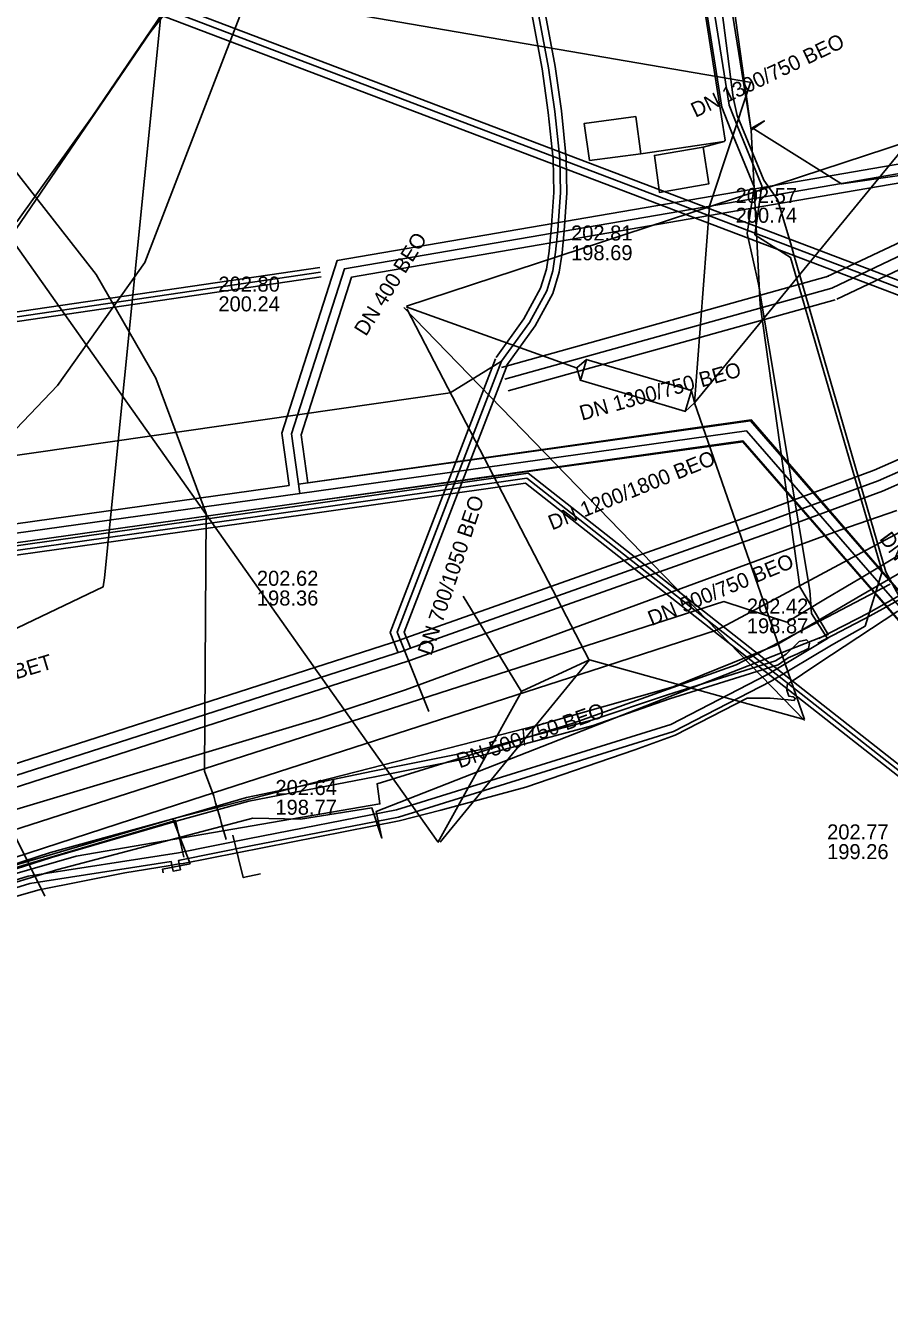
# Model space of a CAD drawing. Extents: x -600309 to -598967, y -1161267 to -1160292.
# Drawn here: x -599122.1 to -599076.1, y -1161207.9 to -1161140 of the extents above; entities that cross this region are included whole.
import ezdxf

# ---------------------------------------------------------------- set-up
doc = ezdxf.new("R2010")
doc.units = 0
for name, color, linetype in [('Vrstva 10', 7, 'Continuous'), ('Vrstva 12', 7, 'Continuous'), ('Vrstva 13', 7, 'Continuous'), ('Vrstva 16', 7, 'Continuous'), ('Vrstva 19', 7, 'Continuous'), ('Vrstva 29', 7, 'Continuous'), ('Vrstva 30', 7, 'Continuous'), ('Vrstva 32', 7, 'Continuous'), ('Vrstva 42', 7, 'Continuous'), ('Vrstva 43', 7, 'Continuous'), ('Vrstva 44', 7, 'Continuous'), ('Vrstva 54', 7, 'Continuous'), ('Vrstva 55', 7, 'Continuous'), ('Vrstva 58', 7, 'Continuous'), ('Vrstva 9', 7, 'Continuous')]:
    doc.layers.add(name, color=color, linetype=linetype)

msp = doc.modelspace()

# ---------------------------------------------------------------- linework, layer by layer
at = {"layer": 'Vrstva 10'}
for p, q in [((-599079.494, -1161153.399), (-599068.706, -1161148.285)), ((-599068.15, -1161149.459), (-599078.938, -1161154.573)), ((-599096.788, -1161158.211), (-599079.391, -1161153.36)), ((-599079.041, -1161154.612), (-599096.438, -1161159.463))]:
    msp.add_line(p, q, dxfattribs=at)
for points in [[(-599097.073, -1161157.679), (-599095.598, -1161155.629), (-599094.707, -1161154.003), (-599094.404, -1161152.988), (-599094.262, -1161152.027), (-599094.148, -1161150.886), (-599094.007, -1161148.897), (-599094.044, -1161147.124), (-599094.299, -1161144.643), (-599094.629, -1161142.318), (-599099.344, -1161117.144)], [(-599098.656, -1161117.016), (-599093.938, -1161142.204), (-599093.604, -1161144.558), (-599093.344, -1161147.081), (-599093.307, -1161148.914), (-599093.45, -1161150.946), (-599093.567, -1161152.113), (-599093.719, -1161153.14), (-599094.057, -1161154.275), (-599095.005, -1161156.003), (-599096.505, -1161158.087)], [(-599156.25, -1161122.98), (-599071.58, -1161155.13)], [(-599156.57, -1161123.65), (-599071.8, -1161155.84)], [(-599102.287, -1161173.398), (-599102.714, -1161172.31), (-599097.116, -1161157.757)], [(-599102.161, -1161172.705), (-599101.881, -1161172.605), (-599082.8, -1161165.835), (-599076.965, -1161163.683), (-599075.628, -1161163.09), (-599075.087, -1161162.853), (-599065.205, -1161157.767)], [(-599096.462, -1161158.009), (-599101.963, -1161172.307), (-599101.635, -1161173.142)], [(-599064.655, -1161158.833), (-599074.571, -1161163.937), (-599075.144, -1161164.188), (-599076.514, -1161164.796), (-599082.392, -1161166.963), (-599101.48, -1161173.736), (-599101.76, -1161173.836)], [(-599177.525, -1161200.186), (-599172.738, -1161197.819), (-599168.117, -1161195.906), (-599163.463, -1161194.003), (-599144.669, -1161186.887), (-599138.313, -1161184.436), (-599134.984, -1161183.26), (-599102.145, -1161172.699)], [(-599101.777, -1161173.841), (-599134.6, -1161184.398), (-599137.897, -1161185.561), (-599144.24, -1161188.008), (-599163.024, -1161195.12), (-599167.661, -1161197.016), (-599172.242, -1161198.913), (-599176.993, -1161201.262)]]:
    msp.add_lwpolyline(points, dxfattribs=at)
at = {"layer": 'Vrstva 12'}
for points in [[(-599069.8, -1161156.2), (-599114.06, -1161139.38), (-599156.42, -1161123.28), (-599157.79, -1161122.65), (-599160.54, -1161122.71), (-599202.32, -1161128.85), (-599210.19, -1161129.43)], [(-599114.28, -1161182.23), (-599094.77, -1161177.23), (-599087.65, -1161175.21), (-599082.18, -1161172.99), (-599077.67, -1161170.34), (-599070.4, -1161166.14)], [(-599127.15, -1161186.44), (-599119.43, -1161184.22), (-599103.26, -1161181.44), (-599103.41, -1161180.37), (-599092.98, -1161177.14), (-599084.3, -1161174.04), (-599076.1, -1161169.75)], [(-599131.32, -1161187.44), (-599123.41, -1161184.92), (-599114.28, -1161182.23)], [(-599114.28, -1161182.23), (-599113.354, -1161184.631)], [(-599113.354, -1161184.631), (-599114.827, -1161184.911), (-599114.79, -1161185.107)]]:
    msp.add_lwpolyline(points, dxfattribs=at)
at = {"layer": 'Vrstva 13'}
for points in [[(-599087.218, -1160924.142), (-599087.278, -1160924.842), (-599087.456, -1160926.459), (-599092.039, -1160965.733), (-599102.206, -1161043.368), (-599112.605, -1161116.263), (-599117.926, -1161169.4), (-599117.996, -1161169.89), (-599183.336, -1161201.145), (-599207.239, -1161215.957)], [(-599091.258, -1161174.108), (-599085.288, -1161172.173), (-599055.482, -1161156.208), (-599051.62, -1161150.582), (-599041.338, -1161129.035), (-599039.373, -1161124.917), (-599038.336, -1161122.744), (-599033.329, -1161112.25), (-599021.875, -1161070.87), (-599017.61, -1161055.464), (-599018.718, -1161052.521), (-599018.633, -1161052.104)], [(-599236.681, -1161231.481), (-599227.041, -1161230.092), (-599220.213, -1161229.089), (-599218.605, -1161228.856), (-599213.52, -1161225.93), (-599212.696, -1161225.456), (-599207.28, -1161222.57), (-599199.078, -1161218.2), (-599178.982, -1161207.493), (-599178.382, -1161207.174), (-599172.904, -1161200.579), (-599163.903, -1161197.661), (-599156.96, -1161195.41), (-599145.531, -1161191.704), (-599133.008, -1161187.644), (-599113.264, -1161181.224), (-599091.42, -1161174.16), (-599091.258, -1161174.108)]]:
    msp.add_lwpolyline(points, dxfattribs=at)
at = {"layer": 'Vrstva 16'}
for points in [[(-599219.43, -1161231.74), (-599218.74, -1161230.85), (-599216.99, -1161228.5), (-599214.8, -1161226.16), (-599212.14, -1161224.21), (-599207.32, -1161221.58), (-599190.42, -1161211.64), (-599173.33, -1161201.14), (-599162.87, -1161196.58), (-599146.75, -1161190.72), (-599131.59, -1161185.67), (-599112.07, -1161179.391), (-599084.96, -1161170.67), (-599081.61, -1161171.76), (-599079.54, -1161170.52), (-599077.39, -1161169.24), (-599071.31, -1161165.62)], [(-599111.082, -1161183.111), (-599110.783, -1161184.352), (-599110.539, -1161185.363), (-599109.62, -1161185.154)]]:
    msp.add_lwpolyline(points, dxfattribs=at)
at = {"layer": 'Vrstva 19'}
for points in [[(-599145.95, -1161108.63), (-599145.861, -1161109.225), (-599144.23, -1161120.15), (-599142.86, -1161124.06), (-599141.06, -1161127.26), (-599138.53, -1161130.69), (-599131.27, -1161138.56), (-599125.66, -1161143.48), (-599123.82, -1161146.3), (-599118.36, -1161153.26), (-599115.18, -1161158.79), (-599112.51, -1161165.99), (-599112.6, -1161179.69), (-599112.11, -1161181.02)], [(-599112.11, -1161181.02), (-599112.005, -1161181.388), (-599111.773, -1161182.199), (-599111.71, -1161182.42), (-599111.599, -1161182.8), (-599111.57, -1161182.9), (-599111.45, -1161183.34)]]:
    msp.add_lwpolyline(points, dxfattribs=at)
at = {"layer": 'Vrstva 29'}
for p, q in [((-599143.052, -1161158.516), (-599106.416, -1161153.144)), ((-599107.527, -1161164.917), (-599135.165, -1161168.787)), ((-599107.259, -1161165.792), (-599134.046, -1161169.558))]:
    msp.add_line(p, q, dxfattribs=at)
for points in [[(-599084.257, -1161149.377), (-599072.227, -1161147.315), (-599072.414, -1161146.223)], [(-599107.527, -1161164.917), (-599107.971, -1161161.747), (-599105.152, -1161152.959), (-599084.257, -1161149.377)], [(-599072.757, -1161174.215), (-599083.745, -1161161.588), (-599107.527, -1161164.917)], [(-598967.108, -1161227.916), (-598989.475, -1161217.878), (-599030.987, -1161199.246), (-599040.258, -1161195.085), (-599042.317, -1161199.887), (-599045.534, -1161198.507), (-599044.052, -1161195.052), (-599059.459, -1161188.443), (-599066.494, -1161185.44), (-599071.079, -1161179.204), (-599073.953, -1161180.992), (-599095.449, -1161164.105), (-599107.259, -1161165.792)]]:
    msp.add_lwpolyline(points, dxfattribs=at)
at = {"layer": 'Vrstva 30'}
for p, q in [((-599143.088, -1161158.269), (-599106.452, -1161152.897)), ((-599143.016, -1161158.763), (-599106.38, -1161153.391)), ((-599108.091, -1161164.491), (-599135.729, -1161168.361)), ((-599107.458, -1161165.413), (-599134.601, -1161169.213)), ((-599107.294, -1161165.545), (-599134.329, -1161169.345)), ((-599107.224, -1161166.04), (-599133.763, -1161169.771))]:
    msp.add_line(p, q, dxfattribs=at)
for points in [[(-599084.341, -1161148.884), (-599072.804, -1161146.907), (-599072.907, -1161146.307)], [(-599084.172, -1161149.87), (-599071.65, -1161147.723), (-599071.921, -1161146.139)], [(-599108.091, -1161164.491), (-599108.482, -1161161.703), (-599105.535, -1161152.517), (-599084.341, -1161148.884)], [(-599107.101, -1161164.353), (-599107.46, -1161161.791), (-599104.769, -1161153.401), (-599084.172, -1161149.87)], [(-599107.596, -1161164.422), (-599083.546, -1161161.055), (-599072.38, -1161173.887)], [(-599072.037, -1161174.251), (-599083.502, -1161161.007), (-599107.101, -1161164.353)], [(-599107.458, -1161165.412), (-599083.944, -1161162.121), (-599073.134, -1161174.543)], [(-599073.472, -1161174.175), (-599083.947, -1161162.18), (-599107.458, -1161165.413)], [(-599107.294, -1161165.545), (-599095.379, -1161163.842), (-599073.936, -1161180.687), (-599071.015, -1161178.87), (-599066.333, -1161185.237), (-599059.361, -1161188.213), (-599043.724, -1161194.921), (-599045.206, -1161198.376), (-599042.449, -1161199.559), (-599040.387, -1161194.753), (-599030.885, -1161199.018), (-598989.373, -1161217.65), (-598967.108, -1161227.643)], [(-598967.108, -1161228.19), (-598989.577, -1161218.106), (-599031.089, -1161199.474), (-599040.128, -1161195.418), (-599042.186, -1161200.215), (-599045.862, -1161198.638), (-599044.38, -1161195.183), (-599059.557, -1161188.673), (-599066.655, -1161185.643), (-599071.143, -1161179.538), (-599073.97, -1161181.297), (-599095.519, -1161164.368), (-599107.224, -1161166.039)]]:
    msp.add_lwpolyline(points, dxfattribs=at)
at = {"layer": 'Vrstva 32'}
msp.add_lwpolyline([(-599122.59, -1161150.46), (-599118.56, -1161144.84), (-599114.5, -1161138.87), (-599109.82, -1161133.91), (-599108.5, -1161125.43), (-599108.11, -1161120.37), (-599107.04, -1161119.89), (-599106.71, -1161118.78), (-599107.54, -1161118.27), (-599112.45, -1161119.86), (-599116.15, -1161120.01), (-599119.04, -1161119.79), (-599122.49, -1161120.22)], dxfattribs=at)
at = {"layer": 'Vrstva 42'}
for points in [[(-599075.53, -1161170.56), (-599076.33, -1161169.081), (-599081.234, -1161152.226), (-599081.4, -1161151.64), (-599082.1, -1161149.27), (-599082.835, -1161148.246), (-599084.244, -1161144.807), (-599084.46, -1161143.85), (-599085.49, -1161135.84), (-599086.55, -1161126.97), (-599088.14, -1161117.83), (-599089.18, -1161110.51), (-599090.437, -1161106.747), (-599091.147, -1161102.085), (-599091.82, -1161097.66), (-599091.67, -1161093.62), (-599091.543, -1161093.428), (-599091.22, -1161093.349)], [(-599130.055, -1161187.772), (-599121.979, -1161185.28), (-599113.974, -1161184.039), (-599110.21, -1161183.283), (-599102.378, -1161181.752), (-599087.784, -1161177.217), (-599082.63, -1161174.558), (-599079.433, -1161172.644), (-599080.299, -1161171.303), (-599080.374, -1161170.083), (-599083.109, -1161153.778), (-599083.709, -1161151.092), (-599083.339, -1161148.598), (-599084.585, -1161145.58), (-599085.063, -1161144.365), (-599086.491, -1161135.412), (-599089.845, -1161116.126), (-599090.232, -1161111.935), (-599091.758, -1161102.188), (-599092.125, -1161099.844), (-599092.738, -1161096.622)], [(-599129.932, -1161188.153), (-599121.889, -1161185.671), (-599114.37, -1161184.505), (-599114.333, -1161184.7), (-599114.274, -1161185.013), (-599114.078, -1161184.976), (-599113.881, -1161184.939), (-599113.939, -1161184.636), (-599113.975, -1161184.444), (-599113.904, -1161184.433), (-599110.132, -1161183.675), (-599102.28, -1161182.14), (-599087.632, -1161177.589), (-599082.435, -1161174.908), (-599079.232, -1161172.99), (-599077.437, -1161171.975), (-599076.539, -1161169.079), (-599081.405, -1161152.355), (-599083.313, -1161151.151), (-599082.927, -1161148.547), (-599084.214, -1161145.43), (-599084.675, -1161144.259), (-599086.096, -1161135.346)], [(-599086.45, -1161136.17), (-599084.89, -1161146.12)], [(-599084.942, -1161146.182), (-599089.38, -1161146.84), (-599092.1, -1161147.2), (-599092.4, -1161145.24), (-599089.65, -1161144.86), (-599089.38, -1161146.84)], [(-599084.942, -1161146.182), (-599086.06, -1161146.49), (-599088.65, -1161146.93), (-599088.39, -1161148.9), (-599085.75, -1161148.44), (-599086.06, -1161146.49)], [(-599084.89, -1161146.12), (-599084.942, -1161146.182)], [(-599127.89, -1161187.86), (-599121.39, -1161186.02), (-599116.83, -1161185.11), (-599114.531, -1161184.732), (-599114.333, -1161184.7), (-599113.939, -1161184.636), (-599113.741, -1161184.604), (-599102.231, -1161182.334), (-599100.02, -1161181.78), (-599095.5, -1161180.54), (-599089.7, -1161178.56), (-599087.556, -1161177.775), (-599083.71, -1161175.82), (-599082.49, -1161175.81), (-599081.532, -1161175.901), (-599081.223, -1161175.939), (-599081.16, -1161175.818), (-599081.267, -1161175.748), (-599081.507, -1161175.699), (-599081.6, -1161175.39), (-599081.58, -1161175.09), (-599079.95, -1161173.98), (-599075.69, -1161171.19)]]:
    msp.add_lwpolyline(points, dxfattribs=at)
at = {"layer": 'Vrstva 43'}
for points in [[(-599122.351, -1161113.404), (-599121.956, -1161115.315), (-599121.165, -1161120.993), (-599120.973, -1161122.343), (-599120.159, -1161123.175), (-599112.925, -1161127.917), (-599109.449, -1161129.787), (-599110.108, -1161133.493), (-599115.505, -1161140.407), (-599124.503, -1161153.575)], [(-599231.603, -1161214.537), (-599231.299, -1161214.637), (-599225.65, -1161214.556), (-599224.409, -1161214.096), (-599217.326, -1161207.81), (-599208.437, -1161201.372), (-599199.865, -1161197.199), (-599197.61, -1161196.602), (-599184.96, -1161191.987), (-599171.998, -1161186.819), (-599156.375, -1161181.148), (-599151.889, -1161179.442), (-599150.449, -1161178.421), (-599141.612, -1161174.656), (-599137.622, -1161172.191), (-599135.535, -1161169.955), (-599133.141, -1161166.322), (-599124.503, -1161153.575), (-599115.505, -1161140.407), (-599110.108, -1161133.493), (-599109.449, -1161129.787)], [(-599231.603, -1161214.537), (-599231.299, -1161214.637), (-599225.65, -1161214.556), (-599224.409, -1161214.096), (-599217.326, -1161207.81), (-599208.437, -1161201.372), (-599199.865, -1161197.199), (-599197.61, -1161196.602), (-599184.96, -1161191.987), (-599171.998, -1161186.819), (-599156.375, -1161181.148), (-599151.889, -1161179.442), (-599150.449, -1161178.421), (-599141.612, -1161174.656), (-599137.622, -1161172.191), (-599135.535, -1161169.955), (-599133.141, -1161166.322), (-599124.503, -1161153.575), (-599115.505, -1161140.407), (-599110.108, -1161133.493), (-599109.449, -1161129.787)]]:
    msp.add_lwpolyline(points, dxfattribs=at)
at = {"layer": 'Vrstva 44'}
for points in [[(-599056.41, -1161158.689), (-599056.69, -1161159.39), (-599057.24, -1161159.89), (-599060.95, -1161162.12), (-599066.26, -1161165.2), (-599072.04, -1161168.59), (-599077.17, -1161171.43), (-599079.951, -1161172.878)], [(-599056.65, -1161158.48), (-599056.893, -1161159.265), (-599057.38, -1161159.72), (-599060.97, -1161161.97), (-599066.38, -1161165.01), (-599072.14, -1161168.38), (-599077.24, -1161171.27), (-599079.908, -1161172.637)], [(-599081.03, -1161173.45), (-599080.46, -1161173.17), (-599080.39, -1161172.88), (-599080.55, -1161172.71), (-599080.94, -1161172.79), (-599081.64, -1161173.47)], [(-599081.64, -1161173.47), (-599082.21, -1161173.82), (-599087.95, -1161175.63), (-599091.99, -1161176.99), (-599097.87, -1161178.54), (-599103.64, -1161179.7), (-599110.36, -1161181.1), (-599114.01, -1161182.16), (-599120.79, -1161184.02), (-599130.63, -1161187.22), (-599134.03, -1161188.13), (-599144.2, -1161191.04), (-599151.08, -1161193.44), (-599161.63, -1161197.31), (-599167.89, -1161199.83), (-599171.8, -1161201.36), (-599173.15, -1161202.45), (-599173.46, -1161202.88), (-599176.2, -1161207.24), (-599176.65, -1161208.93)], [(-599081.03, -1161173.45), (-599081.54, -1161173.66)], [(-599081.54, -1161173.66), (-599082.07, -1161174.04), (-599087.85, -1161175.85), (-599091.91, -1161177.26), (-599097.84, -1161178.87), (-599103.53, -1161180), (-599110.23, -1161181.29), (-599113.98, -1161182.32), (-599120.74, -1161184.29), (-599130.55, -1161187.43), (-599133.97, -1161188.26), (-599144.1, -1161191.26), (-599151.03, -1161193.57), (-599161.56, -1161197.57), (-599167.81, -1161200.06), (-599171.68, -1161201.59), (-599172.79, -1161202.71), (-599173.05, -1161203.18), (-599176.09, -1161207.51), (-599176.55, -1161209.09)]]:
    msp.add_lwpolyline(points, dxfattribs=at)
at = {"layer": 'Vrstva 54'}
for points in [[(-599083.48, -1161143.05), (-599116.67, -1161137.33)], [(-599083.536, -1161143.049), (-599085.721, -1161149.636), (-599086.518, -1161160.088)], [(-599075.088, -1161146.18), (-599101.848, -1161154.952)], [(-599075, -1161146.07), (-599086.52, -1161160.09)], [(-599106.08, -1161175.12), (-599124.63, -1161148.92)], [(-599101.984, -1161155.017), (-599080.67, -1161176.992)], [(-599101.87, -1161154.98), (-599092.76, -1161158.25)], [(-599101.827, -1161155.101), (-599092.117, -1161173.788)], [(-599092.774, -1161158.242), (-599092.594, -1161158.903), (-599092.266, -1161157.791), (-599092.774, -1161158.242)], [(-599092.278, -1161157.79), (-599089.27, -1161158.68)], [(-599089.27, -1161158.68), (-599086.675, -1161159.442)], [(-599089.6, -1161159.78), (-599092.605, -1161158.898)], [(-599087.002, -1161160.55), (-599089.6, -1161159.78)], [(-599086.673, -1161159.444), (-599087.009, -1161160.549), (-599086.518, -1161160.09), (-599086.673, -1161159.444)], [(-599086.52, -1161160.09), (-599080.66, -1161176.95)], [(-599098.824, -1161170.378), (-599095.745, -1161175.432)], [(-599100.177, -1161183.497), (-599095.717, -1161175.434), (-599092.113, -1161173.78), (-599080.683, -1161176.94)], [(-599092.113, -1161173.78), (-599100.058, -1161183.468)], [(-599100.18, -1161183.45), (-599106.08, -1161175.12)], [(-599121.1, -1161186.34), (-599123.54, -1161181.43)]]:
    msp.add_lwpolyline(points, dxfattribs=at)
at = {"layer": 'Vrstva 55'}
for points in [[(-599090.84, -1161095.91), (-599091.19, -1161096.46), (-599085.6, -1161130.6), (-599089.89, -1161130.36), (-599095.07, -1161129.87), (-599108.77, -1161128.97), (-599109.79, -1161133.07), (-599110.065, -1161137.802), (-599115.78, -1161152.62), (-599120.426, -1161159.167), (-599127.414, -1161166.476), (-599132.16, -1161170.12)], [(-599091.29, -1161095.95), (-599087.5, -1161118.19), (-599085.6, -1161130.6), (-599083.5, -1161145.58), (-599083.02, -1161154.87), (-599080.92, -1161169.88), (-599079.4, -1161172.42), (-599103.461, -1161181.839), (-599103.156, -1161183.253), (-599103.691, -1161181.648), (-599107.48, -1161182.25), (-599110.03, -1161182.2), (-599120.41, -1161184.93), (-599130.31, -1161187.93)], [(-599090.84, -1161095.91), (-599091.24, -1161096.18), (-599087.5, -1161118.19), (-599087.058, -1161118.207), (-599087.46, -1161118.22), (-599084.74, -1161137.86), (-599083.5, -1161145.58), (-599082.801, -1161145.095), (-599083.45, -1161145.47), (-599078.7, -1161148.45), (-599072.64, -1161147.58)]]:
    msp.add_lwpolyline(points, dxfattribs=at)
at = {"layer": 'Vrstva 58'}
msp.add_lwpolyline([(-599130.93, -1161187.4), (-599122.04, -1161184.65), (-599114.15, -1161182.32), (-599113.69, -1161184.28)], dxfattribs=at)
at = {"layer": 'Vrstva 9'}
for p, q in [((-599079.216, -1161153.986), (-599068.428, -1161148.872)), ((-599096.613, -1161158.837), (-599079.216, -1161153.986)), ((-599099.52, -1161159.572), (-599096.789, -1161157.883)), ((-599153.533, -1161167.318), (-599099.52, -1161159.572)), ((-599075.75, -1161165.83), (-599078.78, -1161166.87)), ((-599100.655, -1161176.523), (-599101.961, -1161173.27)), ((-599106.503, -1161176.894), (-599135.22, -1161185.499))]:
    msp.add_line(p, q, dxfattribs=at)
for points in [[(-599099, -1161117.08), (-599094.283, -1161142.261), (-599093.951, -1161144.6), (-599093.694, -1161147.102), (-599093.657, -1161148.905), (-599093.799, -1161150.916), (-599093.915, -1161152.07), (-599094.062, -1161153.064), (-599094.382, -1161154.139), (-599095.302, -1161155.816), (-599096.789, -1161157.883)], [(-599096.789, -1161157.883), (-599102.338, -1161172.308), (-599101.961, -1161173.27)], [(-599064.93, -1161158.3), (-599074.829, -1161163.395), (-599075.386, -1161163.639), (-599076.74, -1161164.24), (-599082.596, -1161166.399), (-599101.68, -1161173.171), (-599101.961, -1161173.27)], [(-599078.78, -1161166.87), (-599101.894, -1161175.368), (-599106.503, -1161176.894)], [(-599101.961, -1161173.27), (-599134.792, -1161183.829), (-599138.105, -1161184.999), (-599144.455, -1161187.448), (-599163.243, -1161194.562), (-599167.889, -1161196.461), (-599172.49, -1161198.366), (-599177.259, -1161200.724)]]:
    msp.add_lwpolyline(points, dxfattribs=at)

# ---------------------------------------------------------------- texts
at = {"layer": 'Vrstva 12'}
for s, rotation, p in [('DN 1300/750 BEO', 25.36708, (-599086.468, -1161144.933)), ('DN 400 BEO', 57.93208, (-599104.006, -1161156.597)), ('DN 1300/750 BEO', 15.56547, (-599092.508, -1161161.049)), ('DN 1200/1800 BEO', 22.01159, (-599094.103, -1161166.888)), ('DN 700/1050 BEO', 71.42179, (-599100.526, -1161173.591)), ('DN 400 KAM', 306.05537, (-599076.708, -1161167.332)), ('DN 500/750 BEO', 22.40281, (-599088.798, -1161171.978)), ('DN 1200/1800 BET', 16.61578, (-599129.52, -1161176.873)), ('DN 500/750 BEO', 19.59516, (-599099.018, -1161179.554))]:
    msp.add_text(s, height=0.8, rotation=rotation, dxfattribs=at).set_placement(p)
for s, p in [('202.57', (-599084.333, -1161149.463)), ('200.74', (-599084.333, -1161150.513)), ('202.81', (-599093.089, -1161151.457)), ('198.69', (-599093.089, -1161152.507)), ('202.80', (-599111.859, -1161154.179)), ('200.24', (-599111.859, -1161155.229)), ('202.62', (-599109.81, -1161169.832)), ('198.36', (-599109.81, -1161170.882)), ('202.42', (-599083.734, -1161171.313)), ('198.87', (-599083.734, -1161172.363)), ('202.64', (-599108.824, -1161180.966)), ('198.77', (-599108.824, -1161182.016)), ('202.77', (-599079.461, -1161183.328)), ('199.26', (-599079.461, -1161184.378))]:
    msp.add_text(s, height=0.8, dxfattribs=at).set_placement(p)

doc.saveas('drawing.dxf')
